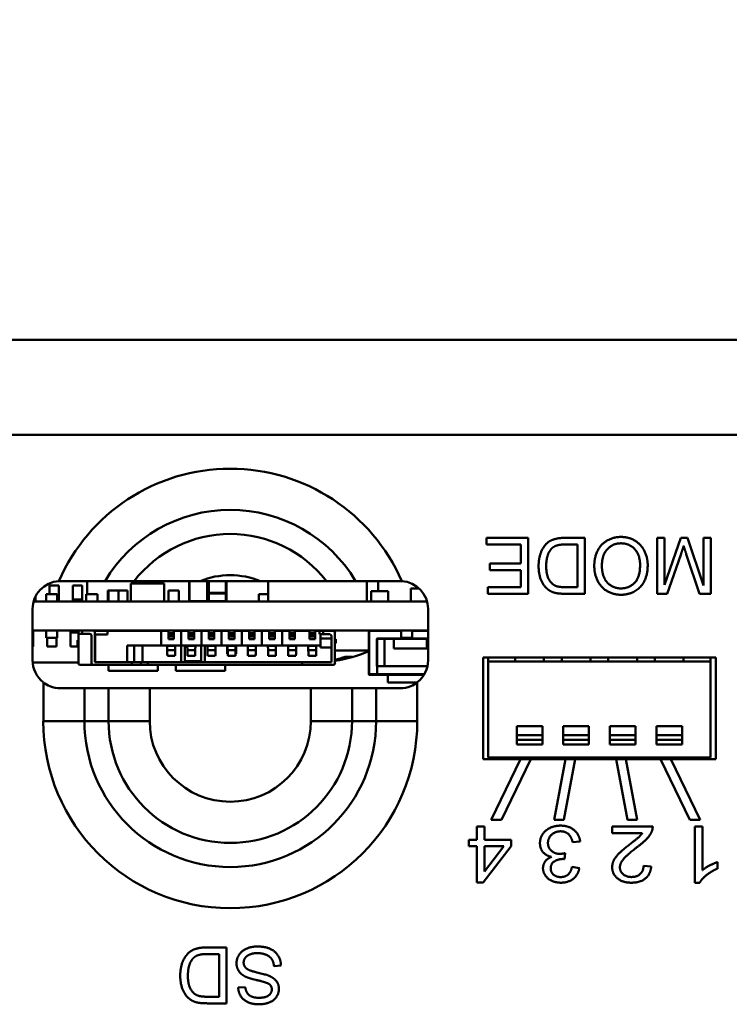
# Model space of a CAD drawing. Header units: inches. Extents: x 0.8 to 75.7, y -7.8 to 49.3.
# Tile 329 of 339: x 59.9 to 61.4, y 45 to 47.2. Entities that reach past the tile are written whole.
import ezdxf

# ---------------------------------------------------------------- set-up
doc = ezdxf.new("R2010")
doc.units = ezdxf.units.IN
doc.header["$MEASUREMENT"] = 0
for name, color, linetype, lineweight in [('Dimensions(ROSSANSI)', 7, 'Continuous', 25), ('Visible Edges(ROSSANSI)', 7, 'Continuous', 50), ('Visible Tangent Edges(ROSSANSI)', 7, 'Continuous', 50)]:
    doc.layers.add(name, color=color, linetype=linetype, lineweight=lineweight)
doc.styles.add('DEFAULT-ROSSANSI', font='arial.ttf')
doc.dimstyles.new('DEFAULT-ROSSANSI', dxfattribs={"dimtxt": 1, "dimasz": 0.098425, "dimexe": 0.125, "dimexo": 0.0625, "dimgap": 0.031496, "dimtad": 0, "dimtih": 1, "dimtoh": 1, "dimrnd": 1e-08, "dimzin": 0, "dimdsep": 46, "dimtxsty": 'DEFAULT-ROSSANSI', "dimcen": 0.09, "dimdle": 0.393701, "dimclrd": 7, "dimclre": 7, "dimclrt": 179, "dimadec": 0, "dimazin": 0, "dimtfac": 1, "dimtofl": 0, "dimtmove": 0, "dimatfit": 3, "dimfxl": 1, "dimtolj": 1, "dimtzin": 0, "dimlwd": 25, "dimlwe": 25, "dimarcsym": 0})

# ---------------------------------------------------------------- blocks, each defined once
blk = doc.blocks.new('*D5')
at = {"layer": 'Defpoints', "color": 0}
for p in [(69.6442, 48.5523), (32.4542, 46.2689), (69.6442, 46.2689)]:
    blk.add_point(p, dxfattribs=at)
at = {"layer": 'Dimensions(ROSSANSI)', "color": 7, "lineweight": 25}
for p, q in [((32.4542, 46.3314), (32.4542, 48.6773)), ((69.6442, 46.3314), (69.6442, 48.6773)), ((32.5526, 48.5523), (47.0143, 48.5523)), ((69.5458, 48.5523), (55.0841, 48.5523))]:
    blk.add_line(p, q, dxfattribs=at)
at = {"layer": 'Dimensions(ROSSANSI)', "color": 7}
for points in [[(32.5526, 48.5687), (32.5526, 48.5359), (32.4542, 48.5523)], [(69.5458, 48.5687), (69.5458, 48.5359), (69.6442, 48.5523)]]:
    blk.add_solid(points, dxfattribs=at)
at = {"layer": 'Dimensions(ROSSANSI)', "color": 179, "lineweight": 25, "insert": (47.0458, 49.1932), "char_height": 1, "attachment_point": 1, "style": 'DEFAULT-ROSSANSI'}
blk.add_mtext('\\A1;37.19 [944.6]', dxfattribs=at)

msp = doc.modelspace()

# ---------------------------------------------------------------- linework, layer by layer
at = {"layer": 'Visible Edges(ROSSANSI)'}
for p, q in [((32.4542, 46.4727), (69.6442, 46.4727)), ((60.8942, 46.0474), (60.8942, 46.0332)), ((60.9838, 46.0474), (60.8942, 46.0474)), ((60.9838, 45.9274), (60.9838, 46.0474)), ((61.1053, 46.0474), (61.0619, 46.0474)), ((61.1053, 45.9274), (61.1053, 46.0474)), ((61.2612, 46.0474), (61.2612, 45.9274)), ((61.2765, 46.0474), (61.2612, 46.0474)), ((61.2765, 45.9469), (61.2765, 46.0474)), ((61.3115, 46.0474), (61.2765, 45.9469)), ((61.3258, 46.0474), (61.3115, 46.0474)), ((61.3606, 45.9452), (61.3258, 46.0474)), ((61.3606, 46.0474), (61.3606, 45.9452)), ((61.3758, 46.0474), (61.3606, 46.0474)), ((61.3758, 45.9274), (61.3758, 46.0474)), ((60.8942, 46.0332), (60.9679, 46.0332)), ((60.9679, 46.0332), (60.9679, 45.9924)), ((61.0638, 46.0332), (61.0894, 46.0332)), ((61.0894, 46.0332), (61.0894, 45.9415)), ((61.2825, 45.9274), (61.3114, 46.0109)), ((61.3235, 46.0123), (61.352, 45.9274)), ((60.9014, 45.9924), (60.9014, 45.9782)), ((60.9679, 45.9924), (60.9014, 45.9924)), ((60.9014, 45.9782), (60.9679, 45.9782)), ((60.9679, 45.9782), (60.9679, 45.9415)), ((59.9552, 45.9267), (59.9552, 45.9452)), ((59.9552, 45.9452), (59.9752, 45.9452)), ((59.9752, 45.9452), (59.9752, 45.9149)), ((60.0052, 45.9149), (60.0052, 45.9452)), ((60.0052, 45.9452), (60.0252, 45.9452)), ((60.0252, 45.9452), (60.0252, 45.9149)), ((60.0362, 45.9267), (60.0362, 45.9547)), ((60.0817, 45.9347), (60.0807, 45.9347)), ((60.0807, 45.9107), (60.0807, 45.9347)), ((60.1037, 45.9347), (60.0817, 45.9347)), ((60.0817, 45.9107), (60.0817, 45.9347)), ((60.1227, 45.9347), (60.1037, 45.9347)), ((60.1037, 45.9107), (60.1037, 45.9347)), ((60.1227, 45.9107), (60.1227, 45.9347)), ((60.2012, 45.9497), (60.1302, 45.9497)), ((60.1302, 45.9107), (60.1302, 45.9497)), ((60.2012, 45.9107), (60.2012, 45.9497)), ((60.2327, 45.9347), (60.2107, 45.9347)), ((60.2107, 45.9107), (60.2107, 45.9347)), ((60.2327, 45.9107), (60.2327, 45.9347)), ((60.2552, 45.9547), (60.2552, 45.9117)), ((60.2787, 45.9547), (60.4085, 45.9547)), ((60.2952, 45.9117), (60.2952, 45.9547)), ((60.2962, 45.9547), (60.2962, 45.9297)), ((60.3352, 45.9297), (60.3352, 45.9547)), ((60.4247, 45.9107), (60.4247, 45.9547)), ((60.6367, 45.9107), (60.6367, 45.9547)), ((60.6612, 45.9327), (60.6612, 45.9547)), ((60.7494, 45.9387), (60.7312, 45.9387)), ((60.7312, 45.9107), (60.7312, 45.9387)), ((60.8969, 45.9415), (60.8969, 45.9274)), ((60.9679, 45.9415), (60.8969, 45.9415)), ((61.0894, 45.9415), (61.0641, 45.9415)), ((59.9252, 45.9149), (59.9221, 45.9149)), ((59.9252, 45.9219), (59.9252, 45.9149)), ((59.9252, 45.9149), (59.9252, 45.9107)), ((59.9717, 45.9267), (59.9477, 45.9267)), ((59.9477, 45.9107), (59.9477, 45.9267)), ((59.9717, 45.9107), (59.9717, 45.9267)), ((59.9752, 45.9149), (59.9717, 45.9149)), ((59.9752, 45.9149), (59.9752, 45.9107)), ((60.0052, 45.9107), (60.0052, 45.9149)), ((60.0252, 45.9149), (60.0052, 45.9149)), ((60.0252, 45.9149), (60.0252, 45.9107)), ((60.0582, 45.9267), (60.0342, 45.9267)), ((60.0342, 45.9107), (60.0342, 45.9267)), ((60.0582, 45.9107), (60.0582, 45.9267)), ((60.2962, 45.9297), (60.2962, 45.9289)), ((60.2962, 45.9277), (60.2962, 45.9117)), ((60.3342, 45.9287), (60.2972, 45.9287)), ((60.3352, 45.9289), (60.3352, 45.9297)), ((60.3352, 45.9117), (60.3352, 45.9277)), ((60.4247, 45.9267), (60.4047, 45.9267)), ((60.4047, 45.9107), (60.4047, 45.9267)), ((60.6832, 45.9327), (60.6462, 45.9327)), ((60.6462, 45.9107), (60.6462, 45.9327)), ((60.6832, 45.9107), (60.6832, 45.9327)), ((60.8969, 45.9274), (60.9838, 45.9274)), ((61.064, 45.9274), (61.1053, 45.9274)), ((61.2612, 45.9274), (61.2825, 45.9274)), ((61.352, 45.9274), (61.3758, 45.9274)), ((59.9186, 45.7847), (59.9186, 45.8947)), ((59.9208, 45.9107), (60.7665, 45.9107)), ((60.7686, 45.8947), (60.7686, 45.7847)), ((60.7686, 45.8487), (59.9186, 45.8487)), ((59.9186, 45.8444), (59.9202, 45.8444)), ((59.9202, 45.8487), (59.9202, 45.8444)), ((59.9202, 45.8444), (59.9202, 45.8142)), ((59.9477, 45.8487), (59.9477, 45.8327)), ((59.9477, 45.8327), (59.9717, 45.8327)), ((59.9502, 45.8142), (59.9502, 45.8327)), ((59.9702, 45.8327), (59.9702, 45.8142)), ((59.9717, 45.8487), (59.9717, 45.8327)), ((60.0002, 45.8444), (60.0002, 45.8487)), ((60.0002, 45.8142), (60.0002, 45.8444)), ((60.0002, 45.8444), (60.0174, 45.8444)), ((60.0174, 45.8487), (60.0174, 45.8416)), ((60.0174, 45.8416), (60.0253, 45.8416)), ((60.0174, 45.8416), (60.0174, 45.7786)), ((60.0253, 45.8416), (60.0414, 45.8416)), ((60.0454, 45.8376), (60.0454, 45.7786)), ((60.0513, 45.8475), (60.08, 45.8475)), ((60.0524, 45.7806), (60.0524, 45.8447)), ((60.0524, 45.8396), (60.0532, 45.8396)), ((60.0532, 45.8396), (60.08, 45.8396)), ((60.0532, 45.8396), (60.0532, 45.7806)), ((60.195, 45.8475), (60.08, 45.8475)), ((60.08, 45.8475), (60.08, 45.8396)), ((60.0816, 45.8487), (60.0816, 45.8475)), ((60.1879, 45.8475), (60.1879, 45.8487)), ((60.195, 45.8475), (60.195, 45.816)), ((60.2107, 45.8475), (60.195, 45.8475)), ((60.2107, 45.8487), (60.2107, 45.8428)), ((60.2107, 45.8428), (60.2225, 45.8428)), ((60.2107, 45.8406), (60.2107, 45.8428)), ((60.2107, 45.8406), (60.2107, 45.8353)), ((60.2107, 45.8298), (60.2107, 45.8353)), ((60.2107, 45.8298), (60.2225, 45.8298)), ((60.2225, 45.8487), (60.2225, 45.8428)), ((60.2383, 45.8475), (60.2225, 45.8475)), ((60.2225, 45.8406), (60.2225, 45.8428)), ((60.2225, 45.8406), (60.2225, 45.8353)), ((60.2225, 45.8298), (60.2225, 45.8353)), ((60.2266, 45.8487), (60.2266, 45.8475)), ((60.254, 45.8475), (60.2383, 45.8475)), ((60.2383, 45.8475), (60.2383, 45.816)), ((60.2458, 45.8487), (60.2458, 45.8475)), ((60.254, 45.8487), (60.254, 45.8428)), ((60.254, 45.8428), (60.2658, 45.8428)), ((60.254, 45.8406), (60.254, 45.8428)), ((60.254, 45.8406), (60.254, 45.8353)), ((60.254, 45.8298), (60.254, 45.8353)), ((60.254, 45.8298), (60.2658, 45.8298)), ((60.2658, 45.8487), (60.2658, 45.8428)), ((60.2816, 45.8475), (60.2658, 45.8475)), ((60.2658, 45.8406), (60.2658, 45.8428)), ((60.2658, 45.8406), (60.2658, 45.8353)), ((60.2658, 45.8298), (60.2658, 45.8353)), ((60.2812, 45.8487), (60.2812, 45.8475)), ((60.2973, 45.8475), (60.2816, 45.8475)), ((60.2816, 45.8475), (60.2816, 45.816)), ((60.2973, 45.8487), (60.2973, 45.8428)), ((60.2973, 45.8428), (60.3091, 45.8428)), ((60.2973, 45.8406), (60.2973, 45.8428)), ((60.2973, 45.8406), (60.2973, 45.8353)), ((60.2973, 45.8298), (60.2973, 45.8353)), ((60.2973, 45.8298), (60.3091, 45.8298)), ((60.3091, 45.8487), (60.3091, 45.8428)), ((60.3249, 45.8475), (60.3091, 45.8475)), ((60.3091, 45.8406), (60.3091, 45.8428)), ((60.3091, 45.8406), (60.3091, 45.8353)), ((60.3091, 45.8298), (60.3091, 45.8353)), ((60.3406, 45.8475), (60.3249, 45.8475)), ((60.3249, 45.8475), (60.3249, 45.816)), ((60.3329, 45.8475), (60.3329, 45.8487)), ((60.3367, 45.8475), (60.3367, 45.8487)), ((60.3406, 45.8487), (60.3406, 45.8428)), ((60.3406, 45.8428), (60.3524, 45.8428)), ((60.3406, 45.8406), (60.3406, 45.8428)), ((60.3406, 45.8406), (60.3406, 45.8353)), ((60.3406, 45.8298), (60.3406, 45.8353)), ((60.3406, 45.8298), (60.3524, 45.8298)), ((60.3524, 45.8487), (60.3524, 45.8428)), ((60.3682, 45.8475), (60.3524, 45.8475)), ((60.3524, 45.8406), (60.3524, 45.8428)), ((60.3524, 45.8406), (60.3524, 45.8353)), ((60.3524, 45.8298), (60.3524, 45.8353)), ((60.3564, 45.8475), (60.3564, 45.8487)), ((60.3839, 45.8475), (60.3682, 45.8475)), ((60.3682, 45.8475), (60.3682, 45.816)), ((60.3839, 45.8487), (60.3839, 45.8428)), ((60.3839, 45.8428), (60.3958, 45.8428)), ((60.3839, 45.8406), (60.3839, 45.8428)), ((60.3839, 45.8406), (60.3839, 45.8353)), ((60.3839, 45.8298), (60.3839, 45.8353)), ((60.3839, 45.8298), (60.3958, 45.8298)), ((60.3958, 45.8487), (60.3958, 45.8428)), ((60.4115, 45.8475), (60.3958, 45.8475)), ((60.3958, 45.8406), (60.3958, 45.8428)), ((60.3958, 45.8406), (60.3958, 45.8353)), ((60.3958, 45.8298), (60.3958, 45.8353)), ((60.4272, 45.8475), (60.4115, 45.8475)), ((60.4115, 45.8475), (60.4115, 45.816)), ((60.4133, 45.8475), (60.4132, 45.8487)), ((60.4213, 45.8487), (60.4213, 45.8475)), ((60.4272, 45.8487), (60.4272, 45.8428)), ((60.4272, 45.8428), (60.4391, 45.8428)), ((60.4272, 45.8406), (60.4272, 45.8428)), ((60.4272, 45.8406), (60.4272, 45.8353)), ((60.4272, 45.8298), (60.4272, 45.8353)), ((60.4272, 45.8298), (60.4391, 45.8298)), ((60.4391, 45.8487), (60.4391, 45.8428)), ((60.4548, 45.8475), (60.4391, 45.8475)), ((60.4391, 45.8406), (60.4391, 45.8428)), ((60.4391, 45.8406), (60.4391, 45.8353)), ((60.4391, 45.8298), (60.4391, 45.8353)), ((60.445, 45.8487), (60.445, 45.8475)), ((60.4706, 45.8475), (60.4548, 45.8475)), ((60.4548, 45.8475), (60.4548, 45.816)), ((60.4702, 45.8487), (60.4702, 45.8475)), ((60.4706, 45.8487), (60.4706, 45.8428)), ((60.4706, 45.8428), (60.4824, 45.8428)), ((60.4706, 45.8406), (60.4706, 45.8428)), ((60.4706, 45.8406), (60.4706, 45.8353)), ((60.4706, 45.8298), (60.4706, 45.8353)), ((60.4706, 45.8298), (60.4824, 45.8298)), ((60.4824, 45.8487), (60.4824, 45.8428)), ((60.5139, 45.8475), (60.4824, 45.8475)), ((60.4824, 45.8406), (60.4824, 45.8428)), ((60.4824, 45.8406), (60.4824, 45.8353)), ((60.4824, 45.8298), (60.4824, 45.8353)), ((60.5056, 45.8487), (60.5056, 45.8475)), ((60.5139, 45.8487), (60.5139, 45.8428)), ((60.5139, 45.8428), (60.5257, 45.8428)), ((60.5139, 45.8406), (60.5139, 45.8428)), ((60.5139, 45.8406), (60.5139, 45.8353)), ((60.5139, 45.8298), (60.5139, 45.8353)), ((60.5139, 45.8298), (60.5257, 45.8298)), ((60.5257, 45.8487), (60.5257, 45.8428)), ((60.5351, 45.8475), (60.5257, 45.8475)), ((60.5257, 45.8406), (60.5257, 45.8428)), ((60.5257, 45.8406), (60.5257, 45.8353)), ((60.5257, 45.8298), (60.5257, 45.8353)), ((60.543, 45.8475), (60.5351, 45.8475)), ((60.5351, 45.8475), (60.5351, 45.8404)), ((60.5351, 45.8404), (60.543, 45.8404)), ((60.5375, 45.8404), (60.5375, 45.8317)), ((60.5375, 45.8121), (60.5375, 45.8317)), ((60.5611, 45.8317), (60.5375, 45.8317)), ((60.5647, 45.8475), (60.543, 45.8475)), ((60.543, 45.8404), (60.5572, 45.8404)), ((60.5611, 45.8365), (60.5611, 45.7806)), ((60.5686, 45.7786), (60.5686, 45.8436)), ((60.5706, 45.8298), (60.5686, 45.8298)), ((60.5706, 45.8219), (60.5706, 45.8298)), ((60.6412, 45.8477), (60.6412, 45.7547)), ((60.6592, 45.7717), (60.6592, 45.8297)), ((60.6602, 45.8307), (60.7686, 45.8307)), ((60.6748, 45.7717), (60.6748, 45.8307)), ((60.6947, 45.8307), (60.6947, 45.8097)), ((60.7107, 45.8487), (60.7107, 45.8327)), ((60.7107, 45.8327), (60.7347, 45.8327)), ((60.7347, 45.8487), (60.7347, 45.8327)), ((60.7657, 45.8307), (60.7657, 45.8097)), ((59.9202, 45.8142), (59.9186, 45.8142)), ((59.9702, 45.8142), (59.9502, 45.8142)), ((60.017, 45.8142), (60.0002, 45.8142)), ((60.0174, 45.8278), (60.0154, 45.8278)), ((60.0154, 45.8278), (60.0154, 45.818)), ((60.0154, 45.818), (60.0174, 45.813)), ((60.1217, 45.7806), (60.1217, 45.816)), ((60.1217, 45.816), (60.195, 45.816)), ((60.1371, 45.7806), (60.1371, 45.816)), ((60.1548, 45.816), (60.1548, 45.7806)), ((60.2383, 45.816), (60.195, 45.816)), ((60.2079, 45.8158), (60.2079, 45.816)), ((60.2254, 45.8158), (60.2254, 45.816)), ((60.2379, 45.816), (60.2379, 45.7806)), ((60.2816, 45.816), (60.2383, 45.816)), ((60.2458, 45.7829), (60.2458, 45.816)), ((60.2512, 45.8158), (60.2512, 45.816)), ((60.2687, 45.8158), (60.2687, 45.816)), ((60.2812, 45.7829), (60.2812, 45.816)), ((60.3249, 45.816), (60.2816, 45.816)), ((60.2891, 45.816), (60.2891, 45.7806)), ((60.2945, 45.8158), (60.2945, 45.816)), ((60.312, 45.8158), (60.312, 45.816)), ((60.3682, 45.816), (60.3249, 45.816)), ((60.3367, 45.809), (60.3367, 45.816)), ((60.3367, 45.809), (60.3367, 45.801)), ((60.3378, 45.8158), (60.3378, 45.816)), ((60.3553, 45.8158), (60.3553, 45.816)), ((60.3564, 45.809), (60.3564, 45.816)), ((60.3564, 45.809), (60.3564, 45.801)), ((60.4115, 45.816), (60.3682, 45.816)), ((60.3811, 45.8158), (60.3811, 45.816)), ((60.3986, 45.8158), (60.3986, 45.816)), ((60.4548, 45.816), (60.4115, 45.816)), ((60.4244, 45.8158), (60.4244, 45.816)), ((60.4419, 45.8158), (60.4419, 45.816)), ((60.5375, 45.816), (60.4548, 45.816)), ((60.4677, 45.8158), (60.4677, 45.816)), ((60.4852, 45.8158), (60.4852, 45.816)), ((60.511, 45.8158), (60.511, 45.816)), ((60.5285, 45.8158), (60.5285, 45.816)), ((60.5375, 45.8121), (60.5611, 45.8121)), ((60.5686, 45.8198), (60.5706, 45.8219)), ((60.6947, 45.8097), (60.7657, 45.8097)), ((60.2085, 45.7943), (60.2248, 45.7943)), ((60.2518, 45.7943), (60.2681, 45.7943)), ((60.2951, 45.7943), (60.3114, 45.7943)), ((60.3367, 45.7987), (60.3367, 45.801)), ((60.3367, 45.7987), (60.3382, 45.7987)), ((60.3384, 45.7943), (60.3547, 45.7943)), ((60.3549, 45.7987), (60.3564, 45.7987)), ((60.3564, 45.7987), (60.3564, 45.801)), ((60.3817, 45.7943), (60.398, 45.7943)), ((60.425, 45.7943), (60.4413, 45.7943)), ((60.4683, 45.7943), (60.4846, 45.7943)), ((60.5116, 45.7943), (60.5279, 45.7943)), ((60.6412, 45.8057), (60.5686, 45.8057)), ((60.59, 45.7917), (60.6038, 45.7917)), ((60.8868, 45.5723), (60.8868, 45.7903)), ((60.8868, 45.7903), (61.3868, 45.7903)), ((60.8978, 45.7817), (60.8978, 45.7903)), ((60.9558, 45.7817), (60.9558, 45.7903)), ((61.0176, 45.7817), (61.0176, 45.7903)), ((61.0558, 45.7817), (61.0558, 45.7903)), ((61.1176, 45.7817), (61.1176, 45.7903)), ((61.1558, 45.7817), (61.1558, 45.7903)), ((61.2176, 45.7817), (61.2176, 45.7903)), ((61.2558, 45.7817), (61.2558, 45.7903)), ((61.3176, 45.7817), (61.3176, 45.7903)), ((61.3757, 45.7817), (61.3757, 45.7903)), ((61.3868, 45.7903), (61.3868, 45.5723)), ((59.9188, 45.7797), (60.0174, 45.7797)), ((60.0493, 45.7747), (60.0213, 45.7747)), ((60.0493, 45.7747), (60.132, 45.7747)), ((60.0532, 45.7806), (60.0524, 45.7806)), ((60.1217, 45.7806), (60.0532, 45.7806)), ((60.0816, 45.7747), (60.0816, 45.7621)), ((60.1217, 45.7806), (60.1237, 45.7806)), ((60.132, 45.7806), (60.1237, 45.7806)), ((60.1517, 45.7806), (60.132, 45.7806)), ((60.132, 45.7747), (60.1517, 45.7747)), ((60.1517, 45.7806), (60.1664, 45.7806)), ((60.1517, 45.7747), (60.1517, 45.7806)), ((60.1664, 45.7747), (60.1517, 45.7747)), ((60.1664, 45.7806), (60.4981, 45.7806)), ((60.1664, 45.7747), (60.4981, 45.7747)), ((60.1879, 45.7621), (60.1879, 45.7747)), ((60.2266, 45.7747), (60.2266, 45.7621)), ((60.2458, 45.7806), (60.2458, 45.7829)), ((60.2812, 45.7806), (60.2812, 45.7829)), ((60.3329, 45.7621), (60.3329, 45.7747)), ((60.5611, 45.7806), (60.4981, 45.7806)), ((60.4981, 45.7806), (60.4981, 45.7747)), ((60.4981, 45.7747), (60.5647, 45.7747)), ((60.6582, 45.7717), (60.659, 45.7717)), ((60.659, 45.7717), (60.6593, 45.7717)), ((60.6593, 45.7717), (60.7672, 45.7717)), ((61.3757, 45.7817), (60.8978, 45.7817)), ((60.8978, 45.5758), (60.8978, 45.7817)), ((61.3757, 45.5758), (61.3757, 45.7817)), ((60.1879, 45.7621), (60.0816, 45.7621)), ((60.3329, 45.7621), (60.2266, 45.7621)), ((60.6422, 45.7537), (60.659, 45.7537)), ((60.659, 45.7537), (60.76, 45.7537)), ((60.6819, 45.7537), (60.6819, 45.7367)), ((59.9786, 45.7247), (60.0302, 45.7247)), ((60.082, 45.7247), (60.0302, 45.7247)), ((60.1704, 45.7247), (60.082, 45.7247)), ((60.5169, 45.7247), (60.1704, 45.7247)), ((60.6052, 45.7247), (60.5169, 45.7247)), ((60.657, 45.7247), (60.6052, 45.7247)), ((60.657, 45.7247), (60.7086, 45.7247)), ((60.6819, 45.7367), (60.7446, 45.7367)), ((60.9592, 45.6428), (60.9592, 45.6239)), ((61.0143, 45.6428), (60.9592, 45.6428)), ((61.0143, 45.6428), (61.0143, 45.6239)), ((61.0592, 45.6428), (61.0592, 45.6239)), ((61.1143, 45.6428), (61.0592, 45.6428)), ((61.1143, 45.6428), (61.1143, 45.6239)), ((61.1592, 45.6428), (61.1592, 45.6239)), ((61.2143, 45.6428), (61.1592, 45.6428)), ((61.2143, 45.6428), (61.2143, 45.6239)), ((61.2592, 45.6428), (61.2592, 45.6239)), ((61.3143, 45.6428), (61.2592, 45.6428)), ((61.3143, 45.6428), (61.3143, 45.6239)), ((60.9592, 45.6136), (60.9592, 45.6239)), ((61.0143, 45.6136), (61.0143, 45.6239)), ((61.0592, 45.6136), (61.0592, 45.6239)), ((61.1143, 45.6136), (61.1143, 45.6239)), ((61.1592, 45.6136), (61.1592, 45.6239)), ((61.2143, 45.6136), (61.2143, 45.6239)), ((61.2592, 45.6136), (61.2592, 45.6239)), ((61.3143, 45.6136), (61.3143, 45.6239)), ((60.9592, 45.6136), (60.9592, 45.6038)), ((61.0143, 45.6038), (60.9592, 45.6038)), ((61.0143, 45.6136), (61.0143, 45.6038)), ((61.0592, 45.6136), (61.0592, 45.6038)), ((61.1143, 45.6038), (61.0592, 45.6038)), ((61.1143, 45.6136), (61.1143, 45.6038)), ((61.1592, 45.6136), (61.1592, 45.6038)), ((61.2143, 45.6038), (61.1592, 45.6038)), ((61.2143, 45.6136), (61.2143, 45.6038)), ((61.2592, 45.6136), (61.2592, 45.6038)), ((61.3143, 45.6038), (61.2592, 45.6038)), ((61.3143, 45.6136), (61.3143, 45.6038)), ((61.3757, 45.5758), (60.8978, 45.5758)), ((60.9674, 45.5723), (60.8868, 45.5723)), ((60.9674, 45.5723), (60.904, 45.4423)), ((60.9262, 45.4423), (60.9896, 45.5723)), ((60.9896, 45.5723), (60.9674, 45.5723)), ((61.0639, 45.5723), (60.9896, 45.5723)), ((61.0639, 45.5723), (61.0398, 45.4423)), ((61.0602, 45.4423), (61.0843, 45.5723)), ((61.0843, 45.5723), (61.0639, 45.5723)), ((61.1731, 45.5723), (61.0843, 45.5723)), ((61.1731, 45.5723), (61.1972, 45.4423)), ((61.1935, 45.5723), (61.1731, 45.5723)), ((61.2678, 45.5723), (61.1935, 45.5723)), ((61.2176, 45.4423), (61.1935, 45.5723)), ((61.2678, 45.5723), (61.3312, 45.4423)), ((61.29, 45.5723), (61.2678, 45.5723)), ((61.3868, 45.5723), (61.29, 45.5723)), ((61.3535, 45.4423), (61.29, 45.5723)), ((60.8737, 45.4276), (60.8737, 45.3989)), ((60.8899, 45.4276), (60.8737, 45.4276)), ((60.8899, 45.3989), (60.8899, 45.4276)), ((60.904, 45.4423), (60.9262, 45.4423)), ((61.0398, 45.4423), (61.0602, 45.4423)), ((61.2512, 45.4276), (61.164, 45.4276)), ((61.164, 45.4276), (61.164, 45.4134)), ((61.1972, 45.4423), (61.2176, 45.4423)), ((61.3312, 45.4423), (61.3535, 45.4423)), ((61.3418, 45.4276), (61.3418, 45.3071)), ((61.358, 45.4276), (61.3418, 45.4276)), ((61.358, 45.3337), (61.358, 45.4276)), ((61.164, 45.4134), (61.2287, 45.4134)), ((60.8559, 45.3989), (60.8559, 45.3853)), ((60.8737, 45.3989), (60.8559, 45.3989)), ((60.8559, 45.3853), (60.8737, 45.3853)), ((60.8737, 45.3853), (60.8737, 45.3076)), ((60.887, 45.3076), (60.9471, 45.3853)), ((60.9471, 45.3989), (60.8899, 45.3989)), ((60.8899, 45.3853), (60.9311, 45.3853)), ((60.9311, 45.3853), (60.8899, 45.3312)), ((60.8899, 45.3312), (60.8899, 45.3853)), ((60.9471, 45.3853), (60.9471, 45.3989)), ((61.0791, 45.3938), (61.0953, 45.3957)), ((61.0616, 45.3578), (61.0634, 45.3707)), ((61.2482, 45.3418), (61.2315, 45.3433)), ((61.3904, 45.3372), (61.3904, 45.3515)), ((61.0937, 45.3382), (61.0775, 45.3409)), ((60.8737, 45.3076), (60.887, 45.3076)), ((61.3418, 45.3071), (61.3522, 45.3071)), ((60.3353, 45.1681), (60.292, 45.1681)), ((60.2938, 45.1539), (60.3194, 45.1539)), ((60.3194, 45.1539), (60.3194, 45.0623)), ((60.3353, 45.0481), (60.3353, 45.1681)), ((60.4376, 45.1282), (60.4526, 45.1295)), ((60.3758, 45.0831), (60.3606, 45.0819)), ((60.294, 45.0481), (60.3353, 45.0481)), ((60.3194, 45.0623), (60.2942, 45.0623))]:
    msp.add_line(p, q, dxfattribs=at)
for centre, radius, start, end in [((59.9786, 45.8947), 0.06, 93.1754, 180), ((60.7086, 45.8947), 0.06, 0, 86.8246), ((60.2972, 45.9277), 0.001, 90, 180), ((60.3342, 45.9277), 0.001, 0, 90), ((60.2562, 45.9117), 0.001, 180, 270), ((60.2942, 45.9117), 0.001, 270, 0), ((60.2972, 45.9117), 0.001, 180, 270), ((60.3342, 45.9117), 0.001, 270, 0), ((60.0414, 45.8376), 0.00394, 0, 90), ((60.0485, 45.8447), 0.00394, 0, 90), ((60.5572, 45.8365), 0.00394, 0, 90), ((60.5647, 45.8436), 0.00394, 0, 90), ((60.6422, 45.8477), 0.001, 90, 180), ((60.6602, 45.8297), 0.001, 156.9361, 180), ((60.6602, 45.8297), 0.001, 90, 156.9361), ((60.5307, 46.052), 0.2713, 278.0315, 294.035), ((59.9786, 45.7847), 0.06, 180, 232.1972), ((60.0213, 45.7786), 0.00394, 180, 270), ((60.0493, 45.7786), 0.00394, 180, 270), ((60.5647, 45.7786), 0.00394, 270, 0), ((60.7086, 45.7847), 0.06, 307.8028, 0), ((60.6422, 45.7547), 0.001, 180, 270)]:
    msp.add_arc(centre, radius, start, end, dxfattribs=at)
for centre, major_axis, ratio, start_param, end_param in [((60.2078, 45.7963), (0, 0.0197), 0.017239, 5.236082, 6.156221), ((60.2254, 45.7963), (0, 0.0197), 0.017239, 0.126964, 1.047104), ((60.2511, 45.7963), (0, 0.0197), 0.017239, 5.236082, 6.156221), ((60.2687, 45.7963), (0, 0.0197), 0.017239, 0.126964, 1.047104), ((60.2944, 45.7963), (0, 0.0197), 0.017239, 5.236082, 6.156221), ((60.312, 45.7963), (0, 0.0197), 0.017239, 0.126964, 1.047104), ((60.3377, 45.7963), (0, 0.0197), 0.017239, 5.236082, 6.156221), ((60.3553, 45.7963), (0, 0.0197), 0.017239, 0.126964, 1.047104), ((60.3811, 45.7963), (0, 0.0197), 0.017239, 5.236082, 6.156221), ((60.3986, 45.7963), (0, 0.0197), 0.017239, 0.126964, 1.047104), ((60.4244, 45.7963), (0, 0.0197), 0.017239, 5.236082, 6.156221), ((60.4419, 45.7963), (0, 0.0197), 0.017239, 0.126964, 1.047104), ((60.4677, 45.7963), (0, 0.0197), 0.017239, 5.236082, 6.156221), ((60.4853, 45.7963), (0, 0.0197), 0.017239, 0.126964, 1.047104), ((60.511, 45.7963), (0, 0.0197), 0.017239, 5.236082, 6.156221), ((60.5286, 45.7963), (0, 0.0197), 0.017239, 0.126964, 1.047104), ((60.2085, 45.818), (0, -0.0236), 0.017241, 5.235988, 6.283185), ((60.2248, 45.818), (0, -0.0236), 0.017241, 0, 1.047198), ((60.2518, 45.818), (0, -0.0236), 0.017241, 5.235988, 6.283185), ((60.2681, 45.818), (0, -0.0236), 0.017241, 0, 1.047198), ((60.2951, 45.818), (0, -0.0236), 0.017241, 5.235988, 6.283185), ((60.3114, 45.818), (0, -0.0236), 0.017241, 0, 1.047198), ((60.3384, 45.818), (0, -0.0236), 0.017241, 5.235988, 6.283185), ((60.3547, 45.818), (0, -0.0236), 0.017241, 0, 1.047198), ((60.3817, 45.818), (0, -0.0236), 0.017241, 5.235988, 6.283185), ((60.398, 45.818), (0, -0.0236), 0.017241, 0, 1.047198), ((60.425, 45.818), (0, -0.0236), 0.017241, 5.235988, 6.283185), ((60.4413, 45.818), (0, -0.0236), 0.017241, 0, 1.047198), ((60.4683, 45.818), (0, -0.0236), 0.017241, 5.235988, 6.283185), ((60.4846, 45.818), (0, -0.0236), 0.017241, 0, 1.047198), ((60.5116, 45.818), (0, -0.0236), 0.017241, 5.235988, 6.283185), ((60.5279, 45.818), (0, -0.0236), 0.017241, 0, 1.047198), ((60.5261, 46.051), (0.0577, -0.2648), 0.91233, 6.220614, 6.374327), ((60.5365, 46.051), (-0.0456, -0.2672), 0.85524, 0.334967, 0.432225)]:
    msp.add_ellipse(centre, major_axis=major_axis, ratio=ratio, start_param=start_param, end_param=end_param, dxfattribs=at)
for points, degree in [([(61.0619, 46.0474), (61.0511, 46.0474), (61.0343, 46.0432), (61.0224, 46.0353), (61.0125, 46.0215), (61.0061, 46.0003), (61.0061, 45.9867)], 2), ([(61.183, 46.0494), (61.1675, 46.0494), (61.1404, 46.0346), (61.1257, 46.0057), (61.1257, 45.9875)], 2), ([(61.2405, 45.9889), (61.2405, 46.0047), (61.2268, 46.033), (61.2, 46.0494), (61.183, 46.0494)], 2), ([(61.0224, 45.9864), (61.0224, 46.0001), (61.0287, 46.0191), (61.0344, 46.0248)], 2), ([(61.0344, 46.0248), (61.0383, 46.0288), (61.0519, 46.0332), (61.0638, 46.0332)], 2), ([(61.1421, 45.9874), (61.1421, 46.0106), (61.1652, 46.0357), (61.1831, 46.0357)], 2), ([(61.1831, 46.0357), (61.2008, 46.0357), (61.2241, 46.0108), (61.2241, 45.9891)], 2), ([(61.3114, 46.0109), (61.3158, 46.0236), (61.3178, 46.0301)], 2), ([(61.3178, 46.0301), (61.3196, 46.0242), (61.3235, 46.0123)], 2), ([(61.0061, 45.9867), (61.0061, 45.9706), (61.0155, 45.9456), (61.025, 45.9377)], 2), ([(61.0436, 45.944), (61.0348, 45.9474), (61.0224, 45.9676), (61.0224, 45.9864)], 2), ([(61.1257, 45.9875), (61.1257, 45.9695), (61.1397, 45.9412), (61.1664, 45.9253), (61.183, 45.9253)], 2), ([(61.1829, 45.9389), (61.1711, 45.9389), (61.1519, 45.9509), (61.1421, 45.9727), (61.1421, 45.9874)], 2), ([(61.2241, 45.9891), (61.2241, 45.962), (61.1998, 45.9389), (61.1829, 45.9389)], 2), ([(61.183, 45.9253), (61.2084, 45.9253), (61.2405, 45.959), (61.2405, 45.9889)], 2), ([(59.9753, 45.9546), (59.9764, 45.9546), (59.9775, 45.9547), (59.9786, 45.9547)], 3), ([(60.7086, 45.9547), (60.7097, 45.9547), (60.7108, 45.9546), (60.712, 45.9546)], 3), ([(61.025, 45.9377), (61.0322, 45.9315), (61.0425, 45.9291)], 2), ([(61.0641, 45.9415), (61.05, 45.9415), (61.0436, 45.944)], 2), ([(61.0425, 45.9291), (61.05, 45.9274), (61.064, 45.9274)], 2), ([(60.6056, 45.792), (60.605, 45.7918), (60.6043, 45.7917), (60.6038, 45.7917)], 3), ([(61.0534, 45.4296), (61.0341, 45.4296), (61.009, 45.4077), (61.009, 45.3921)], 2), ([(61.0953, 45.3957), (61.0937, 45.4107), (61.0708, 45.4296), (61.0534, 45.4296)], 2), ([(61.2493, 45.4173), (61.2514, 45.4223), (61.2512, 45.4276)], 2), ([(61.0262, 45.3924), (61.0262, 45.403), (61.0419, 45.4174), (61.0533, 45.4174)], 2), ([(61.0533, 45.4174), (61.063, 45.4174), (61.0764, 45.4064), (61.0791, 45.3938)], 2), ([(61.2287, 45.4134), (61.226, 45.4094), (61.2177, 45.4014), (61.2032, 45.3904)], 2), ([(61.2174, 45.3832), (61.2313, 45.3936), (61.246, 45.4092), (61.2493, 45.4173)], 2), ([(61.009, 45.3921), (61.009, 45.3805), (61.022, 45.365), (61.0337, 45.3625)], 2), ([(61.052, 45.369), (61.0407, 45.369), (61.0262, 45.3822), (61.0262, 45.3924)], 2), ([(61.2032, 45.3904), (61.1857, 45.3769), (61.1707, 45.3615), (61.1642, 45.3476), (61.1642, 45.3404)], 2), ([(61.0634, 45.3707), (61.0565, 45.369), (61.052, 45.369)], 2), ([(61.1808, 45.34), (61.1808, 45.3485), (61.1959, 45.3671), (61.2174, 45.3832)], 2), ([(61.0337, 45.3625), (61.0246, 45.3588), (61.0155, 45.346), (61.0155, 45.3382)], 2), ([(61.0321, 45.3379), (61.0321, 45.3481), (61.0487, 45.358), (61.059, 45.358)], 2), ([(61.059, 45.358), (61.06, 45.358), (61.0616, 45.3578)], 2), ([(61.2315, 45.3433), (61.2314, 45.3321), (61.2174, 45.3193), (61.2057, 45.3193)], 2), ([(61.3904, 45.3515), (61.3828, 45.3489), (61.3639, 45.3388), (61.358, 45.3337)], 2), ([(61.0155, 45.3382), (61.0155, 45.3301), (61.0251, 45.3155), (61.0433, 45.3071), (61.0541, 45.3071)], 2), ([(61.0537, 45.3192), (61.0442, 45.3192), (61.0321, 45.3298), (61.0321, 45.3379)], 2), ([(61.0775, 45.3409), (61.0757, 45.33), (61.0631, 45.3192), (61.0537, 45.3192)], 2), ([(61.0541, 45.3071), (61.0697, 45.3071), (61.0907, 45.3234), (61.0937, 45.3382)], 2), ([(61.1642, 45.3404), (61.1642, 45.3262), (61.1863, 45.3071), (61.2054, 45.3071)], 2), ([(61.2057, 45.3193), (61.1946, 45.3193), (61.1808, 45.3313), (61.1808, 45.34)], 2), ([(61.2054, 45.3071), (61.2241, 45.3071), (61.2464, 45.3249), (61.2482, 45.3418)], 2), ([(61.3522, 45.3071), (61.3564, 45.3149), (61.3768, 45.3314), (61.3904, 45.3372)], 2), ([(60.292, 45.1681), (60.2811, 45.1681), (60.2644, 45.164), (60.2525, 45.156), (60.2425, 45.1422), (60.2361, 45.1211), (60.2361, 45.1075)], 2), ([(60.2645, 45.1455), (60.2684, 45.1495), (60.2819, 45.1539), (60.2938, 45.1539)], 2), ([(60.4014, 45.1701), (60.3886, 45.1701), (60.368, 45.1607), (60.357, 45.1438), (60.357, 45.1342)], 2), ([(60.3723, 45.1356), (60.3723, 45.1411), (60.3791, 45.1506), (60.3931, 45.1559), (60.4021, 45.1559)], 2), ([(60.4526, 45.1295), (60.4522, 45.1416), (60.4397, 45.1606), (60.4178, 45.1701), (60.4014, 45.1701)], 2), ([(60.4021, 45.1559), (60.4124, 45.1559), (60.4287, 45.1488), (60.4365, 45.1373), (60.4376, 45.1282)], 2), ([(60.2525, 45.1072), (60.2525, 45.1208), (60.2588, 45.1399), (60.2645, 45.1455)], 2), ([(60.357, 45.1342), (60.357, 45.1246), (60.367, 45.1098), (60.3774, 45.1049)], 2), ([(60.3864, 45.1186), (60.3788, 45.1215), (60.3723, 45.1299), (60.3723, 45.1356)], 2), ([(60.4311, 45.1052), (60.4244, 45.1088), (60.3912, 45.1167), (60.3864, 45.1186)], 2), ([(60.2361, 45.1075), (60.2361, 45.0914), (60.2455, 45.0664), (60.255, 45.0584)], 2), ([(60.2737, 45.0648), (60.2648, 45.0681), (60.2525, 45.0884), (60.2525, 45.1072)], 2), ([(60.3774, 45.1049), (60.3846, 45.1016), (60.4235, 45.0928), (60.4282, 45.0887)], 2), ([(60.4282, 45.0887), (60.4328, 45.0845), (60.4328, 45.078)], 2), ([(60.4481, 45.0791), (60.4481, 45.0874), (60.4397, 45.1007), (60.4311, 45.1052)], 2), ([(60.3606, 45.0819), (60.361, 45.0713), (60.372, 45.0546), (60.3924, 45.046), (60.4058, 45.046)], 2), ([(60.4051, 45.06), (60.3912, 45.06), (60.377, 45.0716), (60.3758, 45.0831)], 2), ([(60.4328, 45.078), (60.4328, 45.0706), (60.4196, 45.06), (60.4051, 45.06)], 2), ([(60.4058, 45.046), (60.4179, 45.046), (60.4378, 45.0542), (60.4481, 45.07), (60.4481, 45.0791)], 2), ([(60.255, 45.0584), (60.2623, 45.0522), (60.2726, 45.0499)], 2), ([(60.2726, 45.0499), (60.28, 45.0481), (60.294, 45.0481)], 2), ([(60.2942, 45.0623), (60.2801, 45.0623), (60.2737, 45.0648)], 2)]:
    msp.add_open_spline(points, degree=degree, dxfattribs=at)
for points, knots in [([(59.9786, 45.9547), (59.9955, 45.9547), (60.0146, 45.9547), (60.0452, 45.9547), (60.0619, 45.9547), (60.0745, 45.9547)], [0.4950666, 0.4950666, 0.4950666, 0.4950666, 0.6206791, 0.6206791, 0.7446854, 0.7446854, 0.7446854, 0.7446854]), ([(60.1371, 45.9547), (60.1503, 45.9547), (60.1682, 45.9547), (60.1984, 45.9547), (60.2145, 45.9547), (60.2472, 45.9547), (60.2637, 45.9547), (60.2787, 45.9547)], [1.0035639, 1.0035639, 1.0035639, 1.0035639, 1.131425, 1.131425, 1.2458889, 1.2458889, 1.3603528, 1.3603528, 1.3603528, 1.3603528]), ([(60.4085, 45.9547), (60.4236, 45.9547), (60.4401, 45.9547), (60.4727, 45.9547), (60.4888, 45.9547), (60.519, 45.9547), (60.537, 45.9547), (60.5501, 45.9547)], [1.6695514, 1.6695514, 1.6695514, 1.6695514, 1.7840153, 1.7840153, 1.8984792, 1.8984792, 2.0263403, 2.0263403, 2.0263403, 2.0263403]), ([(60.6127, 45.9547), (60.6254, 45.9547), (60.642, 45.9547), (60.6726, 45.9547), (60.6918, 45.9547), (60.7086, 45.9547)], [1.233105, 1.233105, 1.233105, 1.233105, 1.3571112, 1.3571112, 1.4827238, 1.4827238, 1.4827238, 1.4827238]), ([(60.2962, 45.9289), (60.2962, 45.9285), (60.2962, 45.9279), (60.2962, 45.9277), (60.2962, 45.9277)], [0, 0, 0, 0, 0.00336989, 0.005897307, 0.005897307, 0.005897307, 0.005897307]), ([(60.3352, 45.9277), (60.3352, 45.9278), (60.3352, 45.9279), (60.3352, 45.9286), (60.3352, 45.9289)], [0, 0, 0, 0, 0.00336989, 0.005897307, 0.005897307, 0.005897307, 0.005897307]), ([(59.9786, 45.7247), (59.9714, 45.7247), (59.9634, 45.7261), (59.951, 45.7311), (59.9461, 45.7339), (59.9419, 45.7372)], [0.73830791, 0.73830791, 0.73830791, 0.73830791, 0.79615371, 0.79615371, 0.83600307, 0.83600307, 0.83600307, 0.83600307]), ([(60.7454, 45.7372), (60.7411, 45.7339), (60.7363, 45.7311), (60.7238, 45.7261), (60.7159, 45.7247), (60.7086, 45.7247)], [0.13383596, 0.13383596, 0.13383596, 0.13383596, 0.17368532, 0.17368532, 0.23153112, 0.23153112, 0.23153112, 0.23153112])]:
    msp.add_open_spline(points, degree=3, knots=knots, dxfattribs=at)
for points in [[(60.0745, 45.9547), (60.1086, 45.9547), (60.1371, 45.9547)], [(60.5501, 45.9547), (60.5786, 45.9547), (60.6127, 45.9547)]]:
    msp.add_rational_spline(points, [1, 1.0059784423, 1], degree=2, dxfattribs=at)
at = {"layer": 'Visible Tangent Edges(ROSSANSI)'}
for p, q in [((32.4542, 46.2689), (69.6442, 46.2689)), ((60.2562, 45.9117), (60.2562, 45.9547)), ((60.2942, 45.9547), (60.2942, 45.9117)), ((60.2972, 45.9297), (60.2972, 45.9547)), ((60.3342, 45.9547), (60.3342, 45.9297)), ((60.2962, 45.9297), (60.2972, 45.9297)), ((60.2972, 45.9277), (60.2962, 45.9277)), ((60.2972, 45.9297), (60.2972, 45.9293)), ((60.3342, 45.9297), (60.2972, 45.9297)), ((60.2972, 45.9293), (60.2972, 45.9287)), ((60.2972, 45.9287), (60.2972, 45.9277)), ((60.2972, 45.9117), (60.2972, 45.9277)), ((60.2972, 45.9277), (60.3342, 45.9277)), ((60.3342, 45.9297), (60.3352, 45.9297)), ((60.3342, 45.9293), (60.3342, 45.9297)), ((60.3342, 45.9287), (60.3342, 45.9293)), ((60.3342, 45.9277), (60.3342, 45.9287)), ((60.3352, 45.9277), (60.3342, 45.9277)), ((60.3342, 45.9277), (60.3342, 45.9117)), ((60.2552, 45.9117), (60.2562, 45.9117)), ((60.2942, 45.9117), (60.2562, 45.9117)), ((60.2562, 45.9107), (60.2562, 45.9117)), ((60.2942, 45.9117), (60.2942, 45.9107)), ((60.2942, 45.9117), (60.2952, 45.9117)), ((60.2962, 45.9117), (60.2972, 45.9117)), ((60.2972, 45.9117), (60.2972, 45.9107)), ((60.3342, 45.9117), (60.2972, 45.9117)), ((60.3342, 45.9107), (60.3342, 45.9117)), ((60.3342, 45.9117), (60.3352, 45.9117)), ((60.0253, 45.8487), (60.0253, 45.8416)), ((60.2107, 45.8406), (60.2225, 45.8406)), ((60.2107, 45.8353), (60.2225, 45.8353)), ((60.254, 45.8406), (60.2658, 45.8406)), ((60.254, 45.8353), (60.2658, 45.8353)), ((60.2973, 45.8406), (60.3091, 45.8406)), ((60.2973, 45.8353), (60.3091, 45.8353)), ((60.3406, 45.8406), (60.3524, 45.8406)), ((60.3406, 45.8353), (60.3524, 45.8353)), ((60.3839, 45.8406), (60.3958, 45.8406)), ((60.3839, 45.8353), (60.3958, 45.8353)), ((60.4272, 45.8406), (60.4391, 45.8406)), ((60.4272, 45.8353), (60.4391, 45.8353)), ((60.4706, 45.8406), (60.4824, 45.8406)), ((60.4706, 45.8353), (60.4824, 45.8353)), ((60.5139, 45.8406), (60.5257, 45.8406)), ((60.5139, 45.8353), (60.5257, 45.8353)), ((60.543, 45.8475), (60.543, 45.8404)), ((60.6412, 45.8477), (60.6422, 45.8477)), ((60.6422, 45.8487), (60.6422, 45.8477)), ((60.6422, 45.8477), (60.7107, 45.8477)), ((60.6422, 45.7547), (60.6422, 45.8477)), ((60.6582, 45.8297), (60.6582, 45.7717)), ((60.6592, 45.8297), (60.6582, 45.8297)), ((60.6593, 45.8301), (60.6583, 45.8305)), ((60.7686, 45.8317), (60.6602, 45.8317)), ((60.6602, 45.8307), (60.6602, 45.8317)), ((60.7347, 45.8477), (60.7686, 45.8477)), ((60.2079, 45.8158), (60.2254, 45.8158)), ((60.2512, 45.8158), (60.2687, 45.8158)), ((60.2945, 45.8158), (60.312, 45.8158)), ((60.3367, 45.809), (60.338, 45.809)), ((60.3378, 45.8158), (60.3553, 45.8158)), ((60.3551, 45.809), (60.3564, 45.809)), ((60.3811, 45.8158), (60.3986, 45.8158)), ((60.4244, 45.8158), (60.4419, 45.8158)), ((60.4677, 45.8158), (60.4852, 45.8158)), ((60.511, 45.8158), (60.5285, 45.8158)), ((60.2081, 45.8062), (60.2251, 45.8062)), ((60.2514, 45.8062), (60.2684, 45.8062)), ((60.2947, 45.8062), (60.3117, 45.8062)), ((60.3367, 45.801), (60.3381, 45.801)), ((60.338, 45.8062), (60.355, 45.8062)), ((60.355, 45.801), (60.3564, 45.801)), ((60.3814, 45.8062), (60.3983, 45.8062)), ((60.4247, 45.8062), (60.4417, 45.8062)), ((60.468, 45.8062), (60.485, 45.8062)), ((60.5113, 45.8062), (60.5283, 45.8062)), ((60.5908, 45.792), (60.6056, 45.792)), ((60.132, 45.7747), (60.132, 45.7806)), ((60.1664, 45.7806), (60.1664, 45.7747)), ((60.2458, 45.7829), (60.2812, 45.7829)), ((60.659, 45.7717), (60.659, 45.7547)), ((60.6593, 45.7547), (60.6593, 45.7717)), ((60.6412, 45.7547), (60.6422, 45.7547)), ((60.659, 45.7547), (60.6422, 45.7547)), ((60.6422, 45.7537), (60.6422, 45.7547)), ((60.659, 45.7547), (60.6593, 45.7547)), ((60.659, 45.7537), (60.659, 45.7547)), ((60.7606, 45.7547), (60.6593, 45.7547)), ((59.9419, 45.7372), (59.9419, 45.6541)), ((60.0302, 45.6541), (60.0302, 45.7247)), ((60.082, 45.7247), (60.082, 45.6541)), ((60.1704, 45.6541), (60.1704, 45.7247)), ((60.5169, 45.7247), (60.5169, 45.6541)), ((60.6052, 45.6541), (60.6052, 45.7247)), ((60.657, 45.7247), (60.657, 45.6541)), ((60.7454, 45.6541), (60.7454, 45.7372)), ((60.0302, 45.6541), (59.9419, 45.6541)), ((60.082, 45.6541), (60.0302, 45.6541)), ((60.082, 45.6541), (60.1704, 45.6541)), ((60.5169, 45.6541), (60.6052, 45.6541)), ((60.657, 45.6541), (60.6052, 45.6541)), ((60.7454, 45.6541), (60.657, 45.6541)), ((61.0143, 45.6239), (60.9592, 45.6239)), ((61.1143, 45.6239), (61.0592, 45.6239)), ((61.2143, 45.6239), (61.1592, 45.6239)), ((61.3143, 45.6239), (61.2592, 45.6239)), ((61.0143, 45.6136), (60.9592, 45.6136)), ((61.1143, 45.6136), (61.0592, 45.6136)), ((61.2143, 45.6136), (61.1592, 45.6136)), ((61.3143, 45.6136), (61.2592, 45.6136))]:
    msp.add_line(p, q, dxfattribs=at)
for centre, radius, start, end in [((60.3436, 45.7941), 0.4018, 23.5464, 156.4536), ((60.3436, 45.7941), 0.3134, 30.8277, 149.1723), ((60.3436, 45.7941), 0.2616, 37.8707, 142.1293), ((60.3436, 45.7941), 0.1732, 67.9899, 112.0101), ((60.6602, 45.8297), 0.002, 156.9361, 180), ((60.3436, 45.6541), 0.4018, 180, 0), ((60.3436, 45.6541), 0.3134, 180, 0), ((60.3436, 45.6541), 0.2616, 180, 0), ((60.3436, 45.6541), 0.1732, 180, 0)]:
    msp.add_arc(centre, radius, start, end, dxfattribs=at)
for centre, major_axis, ratio, start_param, end_param in [((60.2972, 45.9289), (-0.001, 0), 0.391758, 4.712389, 6.283185), ((60.3342, 45.9289), (0.001, 0), 0.391758, 0, 1.570796), ((60.659, 45.7547), (0, -0.001), 0.331088, 0, 1.570796)]:
    msp.add_ellipse(centre, major_axis=major_axis, ratio=ratio, start_param=start_param, end_param=end_param, dxfattribs=at)
msp.add_open_spline([(60.6602, 45.8317), (60.6597, 45.8317), (60.659, 45.8314), (60.6585, 45.8308), (60.6583, 45.8305)], degree=3, knots=[0, 0, 0, 0, 0.00336989, 0.005897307, 0.005897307, 0.005897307, 0.005897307], dxfattribs=at)

# ---------------------------------------------------------------- dimensions: what is measured, and where the dimension line sits
at = {"layer": 'Dimensions(ROSSANSI)', "color": 7, "lineweight": 25}
dim = msp.add_linear_dim(base=(69.6442, 48.5523), p1=(32.4542, 46.2689), p2=(69.6442, 46.2689), dimstyle='DEFAULT-ROSSANSI', override={"dimtih": 0, "dimtoh": 0, "dimdec": 2, "dimtp": 0, "dimtm": 0, "dimtdec": 2, "dimatfit": 1}, dxfattribs=at)
dim.commit()
dim.dimension.update_dxf_attribs({"geometry": '*D5', "text_midpoint": (51.0492, 48.5523), "dimtype": 160})

doc.saveas('drawing.dxf')
